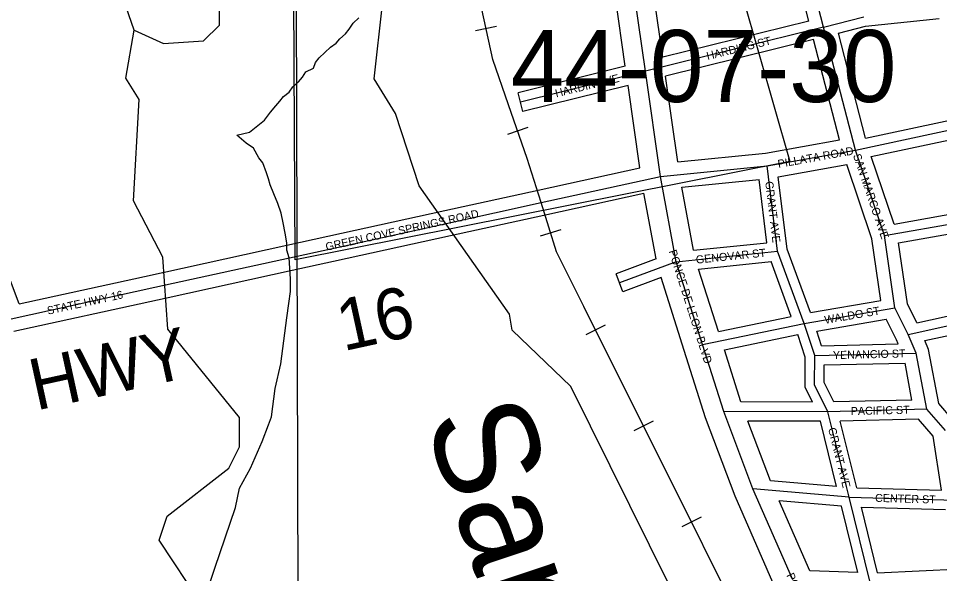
# Model space of a CAD drawing. Extents: x 418523 to 616617, y 1878279 to 2196743.
# Drawn here: x 551359 to 554235, y 2028596 to 2030330 of the extents above; entities that cross this region are included whole.
import ezdxf

# ---------------------------------------------------------------- set-up
doc = ezdxf.new("R2010")
doc.units = 0
for name, color, linetype in [('Level 1', 7, 'Continuous'), ('Level 13', 7, 'Continuous'), ('Level 14', 7, 'Continuous'), ('Level 2', 7, 'Continuous'), ('Level 22', 7, 'Continuous'), ('Level 23', 7, 'Continuous'), ('Level 28', 7, 'Continuous'), ('Level 31', 7, 'Continuous'), ('Level 32', 7, 'Continuous'), ('Level 34', 7, 'Continuous'), ('Level 37', 7, 'Continuous'), ('Level 41', 7, 'Continuous'), ('Level 5', 7, 'Continuous'), ('Level 8', 7, 'Continuous')]:
    doc.layers.add(name, color=color, linetype=linetype)

msp = doc.modelspace()

# ---------------------------------------------------------------- linework, layer by layer
at = {"layer": 'Level 1'}
for p, q in [((552213.198, 2035107.445), (552242.944, 2024561.628)), ((552638.212, 2033834.385), (553767.754, 2029883.158)), ((552223.036, 2029575.81), (552213.97, 2031380.489)), ((553767.754, 2029883.158), (552223.036, 2029575.81))]:
    msp.add_line(p, q, dxfattribs=at)
at = {"layer": 'Level 13'}
for p, q in [((553316.6, 2030165.13), (553273.105, 2030471.093)), ((553363.2, 2029836.975), (553316.6, 2030165.13)), ((553412.509, 2029570.27), (553363.2, 2029836.975)), ((553495.107, 2029311.473), (553412.509, 2029570.27)), ((553561.372, 2029102.907), (553495.107, 2029311.473)), ((553652.257, 2028860.816), (553561.372, 2029102.907)), ((553776.611, 2028577.173), (553652.257, 2028860.816))]:
    msp.add_line(p, q, dxfattribs=at)
at = {"layer": 'Level 14'}
for p, q in [((553370.907, 2030209.437), (553335.336, 2030459.651)), ((553253.807, 2030180.526), (553216.961, 2030439.717)), ((553417.348, 2029882.441), (553379.391, 2030149.728)), ((553298.791, 2029863.773), (553262.29, 2030120.817)), ((553466.919, 2029606.019), (553430.438, 2029803.336)), ((553349.892, 2029578.92), (553311.841, 2029784.73)), ((553544.995, 2029352.507), (553482.813, 2029547.335)), ((553437.947, 2029293.23), (553365.363, 2029520.65)), ((553504.656, 2029083.266), (553437.923, 2029293.305)), ((553614.846, 2029132.757), (553563.29, 2029295.027)), ((553596.655, 2028838.209), (553504.657, 2029083.266)), ((553706.787, 2028886.281), (553636.805, 2029072.694)), ((553722.09, 2028552.099), (553596.655, 2028838.209)), ((553829.836, 2028605.204), (553734.025, 2028823.743))]:
    msp.add_line(p, q, dxfattribs=at)
at = {"layer": 'Level 22'}
for p, q in [((553872.998, 2030302.486), (553806.873, 2030561.236)), ((553972.04, 2029918.907), (553872.998, 2030302.486)), ((553696.903, 2029869.493), (553972.04, 2029918.907)), ((554062.855, 2029651.725), (553972.04, 2029918.907)), ((553363.2, 2029836.975), (553696.903, 2029869.493)), ((552990.705, 2029755.109), (553363.2, 2029836.975)), ((552699.367, 2029691.201), (552990.705, 2029755.109)), ((552333.844, 2029610.778), (552699.367, 2029691.201)), ((554095.81, 2029426.525), (554062.855, 2029651.725)), ((552205.135, 2029582.778), (552333.844, 2029610.778)), ((551818.053, 2029498.058), (552205.135, 2029582.778)), ((551336.18, 2029392.521), (551784.765, 2029490.516)), ((551784.765, 2029490.516), (551818.053, 2029498.058)), ((554137.081, 2029343.131), (554095.81, 2029426.525)), ((554161.949, 2029284.875), (554137.081, 2029343.131)), ((554195.044, 2029109.497), (554161.949, 2029284.875)), ((554253.154, 2029042.785), (554195.044, 2029109.497))]:
    msp.add_line(p, q, dxfattribs=at)
at = {"layer": 'Level 23'}
for p, q in [((553826.734, 2030321.966), (553768.198, 2030551.024)), ((553922.53, 2029950.656), (553841.663, 2030263.848)), ((554003.677, 2029956.381), (553919.171, 2030283.661)), ((553691.42, 2029909.148), (553922.53, 2029950.656)), ((553417.348, 2029882.441), (553691.42, 2029909.148)), ((554092.918, 2029687.578), (554021.136, 2029898.761)), ((552982.12, 2029794.177), (553298.792, 2029863.773)), ((553731.33, 2029835.034), (553945.243, 2029873.453)), ((554023.806, 2029642.313), (553945.243, 2029873.453)), ((553430.438, 2029803.336), (553671.879, 2029826.864)), ((552690.796, 2029730.273), (552982.135, 2029794.181)), ((552999.293, 2029716.04), (553311.841, 2029784.73)), ((552325.249, 2029649.844), (552690.772, 2029730.267)), ((552707.939, 2029652.129), (552999.278, 2029716.036)), ((552342.44, 2029571.711), (552707.963, 2029652.135)), ((552196.632, 2029621.865), (552325.341, 2029649.865)), ((554052.036, 2029449.404), (554023.806, 2029642.313)), ((554134.474, 2029438.586), (554106.598, 2029629.071)), ((551809.5, 2029537.134), (552196.582, 2029621.854)), ((552213.638, 2029543.691), (552342.347, 2029571.691)), ((551776.228, 2029529.596), (551809.215, 2029537.07)), ((551826.606, 2029458.981), (552213.688, 2029543.701)), ((551361.412, 2029438.976), (551776.228, 2029529.596)), ((551345.057, 2029353.515), (551793.302, 2029451.436)), ((551793.604, 2029451.504), (551826.606, 2029458.981)), ((554163.606, 2029379.718), (554134.473, 2029438.586)), ((554100.734, 2029326.395), (554068.576, 2029391.372)), ((554106.209, 2029313.568), (554100.734, 2029326.395)), ((554200.45, 2029296.571), (554188.81, 2029323.84)), ((554232.339, 2029127.582), (554200.449, 2029296.571)), ((554148.886, 2029138.384), (554127.061, 2029254.042)), ((554275.493, 2029078.039), (554232.339, 2029127.582)), ((554215.336, 2029025.3), (554168.695, 2029078.846)), ((554240.655, 2028857.221), (554215.336, 2029025.3))]:
    msp.add_line(p, q, dxfattribs=at)
msp.add_lwpolyline([(551361.412, 2029438.977), (551304.117, 2029590.921), (551150.67, 2029728.086)], dxfattribs=at)
at = {"layer": 'Level 31'}
for p, q in [((553872.998, 2030302.486), (553998.231, 2030335.593)), ((553872.998, 2030302.486), (553316.6, 2030165.13)), ((553316.6, 2030165.13), (552926.325, 2030068.769)), ((553972.04, 2029918.907), (554547.41, 2030042.403)), ((553729.422, 2029602.836), (553696.903, 2029869.493)), ((554062.855, 2029651.725), (554613.447, 2029750.197)), ((553412.509, 2029570.27), (553729.422, 2029602.836)), ((553812.117, 2029377.497), (553729.422, 2029602.836)), ((553412.509, 2029570.27), (553235.536, 2029504.218)), ((554137.081, 2029343.131), (554695.985, 2029466.674)), ((553812.117, 2029377.497), (554095.81, 2029426.525)), ((553495.107, 2029311.473), (553812.117, 2029377.497)), ((553845.104, 2029277.397), (553812.117, 2029377.497)), ((553845.104, 2029277.397), (554161.949, 2029284.875)), ((554195.044, 2029109.497), (553886.434, 2029101.996)), ((553886.434, 2029101.996), (553561.372, 2029102.907)), ((553952.54, 2028835.246), (553886.434, 2029101.996)), ((553952.54, 2028835.246), (553652.257, 2028860.816)), ((553952.54, 2028835.246), (554285.818, 2028825.951)), ((554018.329, 2028568.133), (553952.54, 2028835.246))]:
    msp.add_line(p, q, dxfattribs=at)
msp.add_lwpolyline([(553886.434, 2029101.996), (553844.847, 2029185.755), (553845.104, 2029277.397)], dxfattribs=at)
at = {"layer": 'Level 32'}
for p, q in [((553826.734, 2030321.966), (553370.907, 2030209.436)), ((554003.662, 2030305.996), (554234.11, 2030330.143)), ((553919.171, 2030283.661), (554003.661, 2030305.996)), ((553841.662, 2030263.848), (553379.39, 2030149.728)), ((553253.806, 2030180.527), (552919.134, 2030097.895)), ((553262.29, 2030120.817), (552933.518, 2030039.642)), ((552933.518, 2030039.642), (552919.134, 2030097.895)), ((554003.678, 2029956.381), (554510.162, 2030065.091)), ((554021.137, 2029898.761), (554524.69, 2030006.841)), ((553695.942, 2029629.553), (553671.88, 2029826.864)), ((553758.783, 2029609.913), (553731.33, 2029835.035)), ((554092.918, 2029687.577), (554577.266, 2029774.201)), ((554106.598, 2029629.071), (554592.181, 2029715.916)), ((553466.919, 2029606.019), (553695.942, 2029629.553)), ((553831.661, 2029411.32), (553758.783, 2029609.912)), ((553349.892, 2029578.92), (553225.046, 2029532.324)), ((553482.813, 2029547.335), (553709.293, 2029570.608)), ((553771.982, 2029399.782), (553709.293, 2029570.609)), ((553246.027, 2029476.111), (553225.046, 2029532.324)), ((553365.363, 2029520.65), (553246.027, 2029476.111)), ((554163.606, 2029379.718), (554658.226, 2029489.051)), ((553831.661, 2029411.32), (554052.036, 2029449.406)), ((554188.81, 2029323.84), (554673.53, 2029430.985)), ((553544.995, 2029352.506), (553771.983, 2029399.781)), ((553851.495, 2029353.856), (554068.577, 2029391.372)), ((553563.289, 2029295.028), (553792.009, 2029342.664)), ((553815.09, 2029272.621), (553792.009, 2029342.664)), ((553866.635, 2029307.913), (553851.495, 2029353.856)), ((553866.636, 2029307.913), (554106.209, 2029313.568)), ((553875.023, 2029248.093), (554127.06, 2029254.042)), ((554148.886, 2029138.384), (553904.808, 2029132.451)), ((553837.976, 2029132.131), (553614.846, 2029132.757)), ((554168.695, 2029078.846), (553924.55, 2029072.911)), ((553862.945, 2029072.061), (553636.805, 2029072.694)), ((553913.343, 2028868.691), (553862.945, 2029072.061)), ((553976.175, 2028864.597), (553924.55, 2029072.911)), ((553913.343, 2028868.691), (553706.787, 2028886.281)), ((553976.175, 2028864.597), (554240.655, 2028857.221)), ((553928.556, 2028807.178), (553734.025, 2028823.743)), ((553979.682, 2028599.6), (553928.556, 2028807.178)), ((553991.095, 2028804.158), (554253.49, 2028796.839)), ((554041.573, 2028599.209), (553991.095, 2028804.157)), ((553979.681, 2028599.599), (553829.836, 2028605.203)), ((554041.573, 2028599.209), (554316.743, 2028611.587))]:
    msp.add_line(p, q, dxfattribs=at)
for points in [[(553837.976, 2029132.131), (553814.826, 2029178.757), (553815.09, 2029272.621)], [(553904.808, 2029132.452), (553874.867, 2029192.753), (553875.023, 2029248.093)]]:
    msp.add_lwpolyline(points, dxfattribs=at)
at = {"layer": 'Level 37'}
for p, q in [((552852.02, 2030305.425), (552786.184, 2030291.255)), ((552949.549, 2029989.988), (552885.961, 2029967.814)), ((553052.47, 2029670.203), (552988.185, 2029650.144)), ((553190.824, 2029371.921), (553130.583, 2029341.821)), ((553340.502, 2029072.372), (553280.261, 2029042.271)), ((553490.18, 2028772.824), (553429.939, 2028742.723))]:
    msp.add_line(p, q, dxfattribs=at)
msp.add_lwpolyline([(554322.16, 2021728.608), (554423.369, 2022228.726), (554427.084, 2022425.456), (554432.656, 2022720.371), (554334.217, 2024583.688), (554321.882, 2024819.739), (554216.508, 2026805.632), (554059.43, 2027514.85), (553868.614, 2027940.141), (553123.808, 2029430.709), (553038.745, 2029601.143), (552990.705, 2029755.109), (552947.69, 2029893.059), (552889.55, 2030059.781), (552839.893, 2030201.751), (552798.615, 2030393.518), (552750.517, 2031086.798), (552717.642, 2031560.744)], dxfattribs=at)
at = {"layer": 'Level 5'}
for points in [[(554130.67, 2025609.249), (554084.11, 2026684.803), (554018.533, 2027026.791), (553869.494, 2027344.066), (553820.616, 2027694.354), (553083.483, 2029180.61), (552900.635, 2029356.261), (552892.465, 2029406.312), (552610.331, 2029807.378), (552536.025, 2030032.723), (552469.692, 2030141.285), (552495.448, 2030374.64), (552612.778, 2030565.986), (552580.74, 2030974.565), (552547.916, 2031133.088), (552356.798, 2031325.441), (552082.259, 2031501.391), (551849.589, 2031735.554), (551667.399, 2032102.951), (551251.822, 2032487.755)], [(551719.911, 2030293.759), (551653.836, 2030485.723), (551704.116, 2030568.926), (551704.275, 2030618.946), (551621.172, 2030702.567), (551596.43, 2030786.029), (551588.746, 2030986.104), (551680.478, 2030994.145), (551746.871, 2030902.254), (551837.629, 2030610.178), (551987.384, 2030517.987)], [(551719.911, 2030293.759), (551811.475, 2030251.789), (551936.517, 2030259.731), (551986.708, 2030309.583), (551987.384, 2030517.987)], [(551930.838, 2028500.761), (551798.111, 2028701.253), (551823.38, 2028776.216), (552015.573, 2028925.651), (552049.152, 2028992.213), (552049.44, 2029083.915), (551825.24, 2029359.759), (551809.326, 2029584.874), (551718.181, 2029760.237), (551735.865, 2030076.985), (551694.404, 2030143.806), (551719.911, 2030293.759)]]:
    msp.add_lwpolyline(points, dxfattribs=at)
at = {"layer": 'Level 8'}
msp.add_lwpolyline([(551933.708, 2028498.841), (551971.707, 2028613.843), (552036.705, 2028802.848), (552048.705, 2028862.85), (552083.705, 2028925.851), (552119.704, 2029008.854), (552139.703, 2029060.856), (552148.703, 2029085.856), (552160.701, 2029174.858), (552178.7, 2029251.861), (552196.699, 2029394.864), (552202.698, 2029439.865), (552208.697, 2029476.866), (552208.697, 2029516.867), (552204.695, 2029582.868), (552196.695, 2029606.869), (552196.695, 2029628.87), (552191.694, 2029659.87), (552185.693, 2029691.871), (552179.692, 2029721.871), (552168.691, 2029751.872), (552156.69, 2029781.872), (552144.69, 2029810.873), (552139.69, 2029828.873), (552133.689, 2029847.874), (552121.688, 2029878.874), (552109.688, 2029894.875), (552092.687, 2029924.875), (552069.686, 2029940.875), (552040.685, 2029965.876), (552080.685, 2029974.876), (552127.686, 2030012.877), (552145.686, 2030037.878), (552162.686, 2030056.879), (552174.686, 2030071.88), (552186.686, 2030085.88), (552204.686, 2030099.881), (552215.686, 2030116.881), (552233.686, 2030131.881), (552245.686, 2030146.882), (552256.686, 2030162.882), (552280.687, 2030174.883), (552286.686, 2030192.883), (552297.686, 2030206.884), (552315.687, 2030223.885), (552333.687, 2030239.885), (552350.687, 2030252.886), (552362.687, 2030265.886), (552379.687, 2030281.886), (552391.687, 2030296.887), (552403.687, 2030314.888), (552421.687, 2030331.888)], dxfattribs=at)

# ---------------------------------------------------------------- texts
at = {"layer": 'Level 2'}
msp.add_text('44-07-30', height=225, dxfattribs=at).set_placement((552895.88, 2030069.094))
at = {"layer": 'Level 28'}
for s, p in [('16', (552373.012, 2029290.498)), ('HWY', (551413.728, 2029105.158))]:
    msp.add_text(s, height=160, rotation=12.3222, dxfattribs=at).set_placement(p)
at = {"layer": 'Level 34'}
for s, height, rotation, p in [('HARDING ST', 25, 13.866533, (553510.645, 2030200.16)), ('HARDIN AVE', 25, 13.868553, (553038.228, 2030083.526)), ('PILLATA ROAD', 25, 10.181089, (553732.055, 2029863.108)), ('SAN MARCO AVE', 25, 288.771903, (553964.411, 2029902.516)), ('GRANT AVE', 25, 276.952092, (553690.345, 2029820.006)), ('GREEN COVE SPRINGS ROAD', 25, 12.394431, (552320.928, 2029604.467)), ('PONCE DE LEON BLVD', 25, 287.700153, (553388.896, 2029603.15)), ('GENOVAR ST', 25, 5.866589, (553475.43, 2029564.172)), ('STATE HWY 16', 25, 12.322222, (551451.442, 2029404.907)), ('WALDO ST', 25, 9.804322, (553877.881, 2029376.179)), ('YENANCIO ST', 24.99916, 1.351344, (553902.278, 2029266.246)), ('PACIFIC ST', 25, 1.391747, (553957.916, 2029091.231)), ('GRANT AVE', 25, 283.917517, (553886.671, 2029049.075)), ('CENTER ST', 25, 358.401725, (554033.351, 2028820.489)), ('PONCE DE LEON BLVD', 25, 295.719897, (553756.003, 2028591.159))]:
    msp.add_text(s, height=height, rotation=rotation, dxfattribs=at).set_placement(p)
at = {"layer": 'Level 41'}
msp.add_text('San Sebastian River', height=319.99916, rotation=288.294108, dxfattribs=at).set_placement((552625.695, 2029077.902))

doc.saveas('drawing.dxf')
